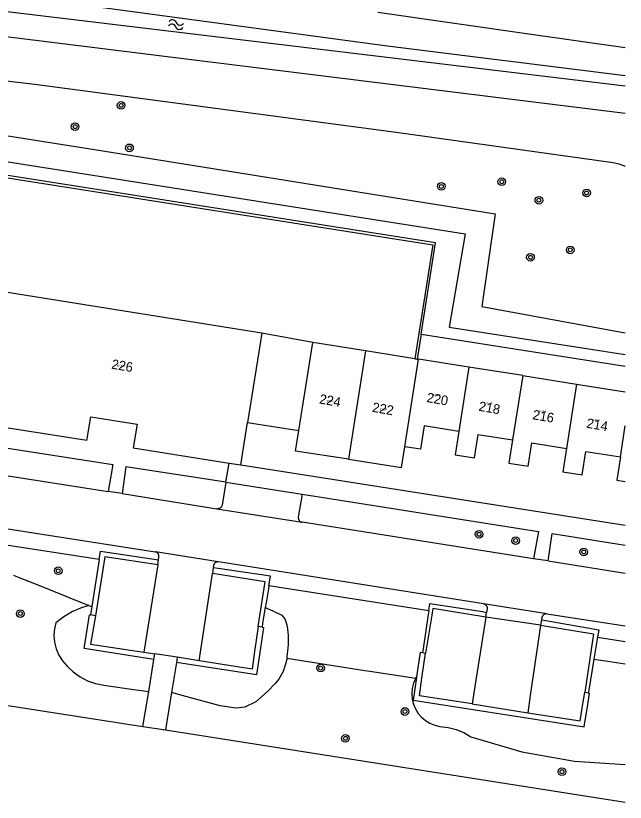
# Model space of a CAD drawing. Extents: x 131000 to 133013, y 393000 to 396501.
# Drawn here: x 132936.3 to 133000, y 394207.6 to 394289.9 of the extents above; entities that cross this region are included whole.
import ezdxf

# ---------------------------------------------------------------- set-up
doc = ezdxf.new("R2010")
doc.units = 0
for name, color, linetype in [('gg-anno-huisnummerreeks BGT', 7, 'Continuous'), ('gg-kntw-bovenkant insteek waterloop', 7, 'Continuous'), ('gt-symb-boom', 7, 'Continuous'), ('gt-symb-watersymbool', 7, 'Continuous'), ('gx-grn-maaiveld', 7, 'Continuous'), ('kenmerkpunt-x pandkandidaat', 7, 'Continuous')]:
    doc.layers.add(name, color=color, linetype=linetype)

# ---------------------------------------------------------------- blocks, each defined once
blk = doc.blocks.new('gt0-BOOM')
at = {"layer": 'gt-symb-boom'}
for radius in [0.4, 0.2]:
    blk.add_circle((0, 0), radius, dxfattribs=at)
blk = doc.blocks.new('gt0-WA')
at = {"layer": 'gt-symb-watersymbool'}
for centre, start, end in [((-0.323, 0.022), 28.07249, 151.92751), ((0.427, 0.422), 208.07248, 331.92751), ((-0.323, -0.428), 28.07249, 151.92751), ((0.427, -0.028), 208.07248, 331.92751)]:
    blk.add_arc(centre, 0.425, start, end, dxfattribs=at)

msp = doc.modelspace()

# ---------------------------------------------------------------- linework, layer by layer
at = {"layer": 'gg-kntw-bovenkant insteek waterloop'}
msp.add_line((132954.957, 394285.245), (133000, 394279.676), dxfattribs=at)
msp.add_lwpolyline([(132865.042, 394295.69), (132931.052, 394288.2), (132954.957, 394285.245)], dxfattribs=at)
at = {"layer": 'gx-grn-maaiveld'}
for p, q in [((132974.135, 394290.24), (132990.161, 394287.916)), ((132990.161, 394287.916), (133000, 394286.539)), ((132962.004, 394256.666), (132934.761, 394261.03)), ((132962.004, 394256.666), (132960.528, 394247.337)), ((132967.334, 394255.676), (132962.004, 394256.666)), ((132978.66, 394256.58), (132978.242, 394253.962)), ((132978.66, 394256.58), (133000, 394253.229)), ((132965.89, 394246.489), (132967.334, 394255.676)), ((132972.86, 394254.808), (132967.334, 394255.676)), ((132972.86, 394254.808), (132971.079, 394243.477)), ((132977.995, 394254.001), (132972.86, 394254.808)), ((132976.947, 394244.782), (132978.386, 394253.939)), ((132977.995, 394254.001), (132978.242, 394253.962)), ((132978.242, 394253.962), (132978.386, 394253.939)), ((132983.652, 394253.112), (132978.386, 394253.939)), ((132983.652, 394253.112), (132982.596, 394246.394)), ((132989.282, 394252.227), (132983.652, 394253.112)), ((132989.282, 394252.227), (132988.227, 394245.509)), ((132989.282, 394252.227), (132994.913, 394251.342)), ((132994.913, 394251.342), (132993.858, 394244.624)), ((132994.913, 394251.342), (133000, 394250.542)), ((132943.744, 394245.429), (132932.562, 394247.193)), ((132959.825, 394242.892), (132960.528, 394247.337)), ((132960.528, 394247.337), (132965.89, 394246.489)), ((132999.488, 394243.739), (133000, 394246.996)), ((132948.584, 394244.666), (132958.598, 394243.086)), ((132921.333, 394243.975), (132945.953, 394240.115)), ((132958.261, 394241.074), (132958.598, 394243.086)), ((132958.598, 394243.086), (132959.825, 394242.892)), ((132959.825, 394242.892), (133000, 394236.58)), ((132958.261, 394241.074), (132966.219, 394239.833)), ((132947.436, 394239.917), (132945.953, 394240.115)), ((132947.436, 394239.917), (132957.325, 394238.313)), ((132957.325, 394238.313), (132966.218, 394236.894)), ((132990.407, 394233.091), (132966.218, 394236.894)), ((132945.018, 394232.999), (132928.407, 394235.584)), ((132957.456, 394232.766), (132950.915, 394233.805)), ((132945.018, 394232.999), (132944.239, 394228.081)), ((132951.146, 394232.436), (132951.219, 394232.955)), ((132991.928, 394232.862), (132990.407, 394233.091)), ((132991.928, 394232.862), (133000, 394231.591)), ((132951.146, 394232.436), (132949.674, 394223.311)), ((132956.939, 394232.121), (132956.85, 394231.543)), ((132955.464, 394222.409), (132956.85, 394231.543)), ((132979.463, 394227.634), (132962.759, 394230.237)), ((132943.934, 394228.204), (132944.239, 394228.081)), ((132944.239, 394228.081), (132944.101, 394227.211)), ((132991.789, 394227.335), (132985.202, 394228.368)), ((132944.62, 394227.107), (132944.101, 394227.211)), ((132985.43, 394226.978), (132985.503, 394227.448)), ((132991.151, 394226.135), (132985.43, 394226.978)), ((132991.789, 394227.335), (133000, 394226.055)), ((132991.248, 394226.695), (132991.151, 394226.135)), ((132962.043, 394225.93), (132961.644, 394225.993)), ((132997.112, 394224.884), (133000, 394224.434)), ((132949.674, 394223.311), (132950.828, 394223.131)), ((132950.744, 394222.559), (132950.828, 394223.131)), ((132953.187, 394222.799), (132950.828, 394223.131)), ((132978.803, 394223.267), (132979.135, 394223.21)), ((132950.196, 394219.205), (132950.744, 394222.559)), ((132953.086, 394222.236), (132952.582, 394219.096)), ((132953.187, 394222.799), (132953.086, 394222.236)), ((132955.464, 394222.409), (132953.187, 394222.799)), ((132949.6, 394215.556), (132950.196, 394219.205)), ((132952.582, 394219.096), (132951.954, 394215.182)), ((132996.139, 394219.029), (132995.768, 394219.1)), ((132984.007, 394217.898), (132989.803, 394216.99)), ((132949.6, 394215.556), (132951.954, 394215.182)), ((132951.954, 394215.182), (133000, 394207.624))]:
    msp.add_line(p, q, dxfattribs=at)
for points in [[(132563.252, 394335.576), (132634.92, 394325.838), (132683.622, 394318.722), (132706.954, 394316.145), (132742.446, 394311.692), (132753.02, 394310.71), (132769.695, 394309.058), (132798.907, 394306.05), (132823.627, 394303.504), (132866, 394299.472), (132901.078, 394295.792), (132921.869, 394293.453), (132941.871, 394290.807), (132944.633, 394290.807), (132974.88, 394286.738), (133000, 394283.613)], [(133000, 394282.474), (132960.622, 394287.226), (132910.445, 394293.282), (132866.171, 394298.212), (132823.252, 394302.225), (132768.459, 394307.349), (132738.015, 394310.772), (132700.179, 394315.42), (132683.765, 394317.116), (132652.49, 394321.605), (132605.121, 394328.229), (132563.022, 394334.117)], [(132907.817, 394286.254), (132938.296, 394282.703), (132976.053, 394277.688), (132998.743, 394274.511), (132999.344, 394274.359), (132999.927, 394274.151), (133000, 394274.117)], [(132903.425, 394279.625), (132908.338, 394281.596), (132944.547, 394275.881), (132986.404, 394269.158), (132985.005, 394259.451), (133000, 394256.685)], [(132903.425, 394279.625), (132983.265, 394267.042), (132981.587, 394257.301), (133000, 394254.425)], [(132978.66, 394256.58), (132980.18, 394266.103), (132903.345, 394278.195), (132901.816, 394268.647)], [(132901.697, 394266.325), (132903.552, 394277.909), (132979.894, 394265.895), (132977.995, 394254.001)], [(132943.744, 394245.429), (132944.136, 394247.918), (132948.977, 394247.155), (132948.584, 394244.666)], [(132921.333, 394243.975), (132921.792, 394246.778), (132946.439, 394242.952), (132945.953, 394240.115)], [(132982.596, 394246.394), (132978.97, 394246.964), (132978.587, 394244.524), (132976.947, 394244.782)], [(132971.079, 394243.477), (132965.553, 394244.345), (132965.89, 394246.489)], [(132982.596, 394246.394), (132982.212, 394243.954), (132984.228, 394243.637), (132984.611, 394246.078), (132988.227, 394245.509)], [(132988.227, 394245.509), (132987.843, 394243.069), (132989.859, 394242.753), (132990.242, 394245.193), (132993.858, 394244.624)], [(132971.079, 394243.477), (132976.605, 394242.608), (132976.947, 394244.782)], [(132993.858, 394244.624), (132993.474, 394242.184), (132995.489, 394241.868), (132995.873, 394244.308), (132999.488, 394243.739)], [(132999.488, 394243.739), (132999.105, 394241.299), (133000, 394241.159)], [(132958.261, 394241.074), (132947.82, 394242.708), (132947.436, 394239.917)], [(132958.261, 394241.074), (132957.873, 394238.677), (132957.859, 394238.635), (132957.841, 394238.593), (132957.819, 394238.554), (132957.794, 394238.516), (132957.766, 394238.481), (132957.734, 394238.448), (132957.701, 394238.419), (132957.664, 394238.392), (132957.626, 394238.369), (132957.586, 394238.35), (132957.544, 394238.334), (132957.502, 394238.322), (132957.458, 394238.314), (132957.414, 394238.31), (132957.369, 394238.309), (132957.325, 394238.313)], [(132966.219, 394239.833), (132965.831, 394237.427), (132965.829, 394237.385), (132965.83, 394237.344), (132965.834, 394237.302), (132965.842, 394237.261), (132965.853, 394237.221), (132965.868, 394237.182), (132965.886, 394237.144), (132965.907, 394237.108), (132965.932, 394237.073), (132965.96, 394237.04), (132965.991, 394237.01), (132966.024, 394236.983), (132966.059, 394236.958), (132966.097, 394236.937), (132966.136, 394236.919), (132966.176, 394236.905), (132966.218, 394236.894)], [(132966.219, 394239.833), (132990.949, 394235.916), (132990.407, 394233.091)], [(132923.142, 394238.13), (132923.191, 394238.122), (132950.872, 394233.813), (132950.915, 394233.805)], [(132991.928, 394232.862), (132992.349, 394235.72), (133000, 394234.52)], [(132945.018, 394232.999), (132945.155, 394233.863), (132951.219, 394232.955)], [(132951.219, 394232.955), (132951.263, 394233.266), (132951.268, 394233.305), (132951.27, 394233.345), (132951.268, 394233.385), (132951.263, 394233.425), (132951.255, 394233.463), (132951.243, 394233.501), (132951.229, 394233.538), (132951.211, 394233.574), (132951.19, 394233.608), (132951.167, 394233.64), (132951.138, 394233.673), (132951.107, 394233.703), (132951.072, 394233.73), (132951.036, 394233.754), (132950.997, 394233.775), (132950.957, 394233.791), (132950.915, 394233.805)], [(132951.146, 394232.436), (132945.596, 394233.267), (132944.62, 394227.107)], [(132957.456, 394232.766), (132957.419, 394232.766), (132957.381, 394232.764), (132957.343, 394232.758), (132957.307, 394232.75), (132957.271, 394232.738), (132957.236, 394232.724), (132957.202, 394232.706), (132957.17, 394232.686), (132957.14, 394232.664), (132957.111, 394232.638), (132957.085, 394232.611), (132957.061, 394232.582), (132957.04, 394232.55), (132957.022, 394232.517), (132957.006, 394232.483), (132956.993, 394232.447), (132956.984, 394232.41), (132956.977, 394232.373), (132956.939, 394232.121)], [(132985.202, 394228.368), (132957.494, 394232.761), (132957.456, 394232.766)], [(132962.759, 394230.237), (132962.938, 394231.278), (132957.446, 394232.064), (132956.939, 394232.121)], [(132936.069, 394231.377), (132937.087, 394230.966), (132937.51, 394230.795), (132937.606, 394230.757), (132937.825, 394230.668), (132938.264, 394230.491), (132941.527, 394229.175), (132941.94, 394229.008), (132943.934, 394228.204)], [(132961.644, 394225.993), (132962.264, 394229.995), (132962.369, 394230.67), (132956.85, 394231.543)], [(132962.759, 394230.237), (132962.705, 394229.924), (132962.458, 394228.49), (132962.373, 394227.996)], [(132867.486, 394228), (132885.897, 394225.153), (132912.862, 394221.257), (132949.6, 394215.556)], [(132943.934, 394228.204), (132943.082, 394227.925), (132942.261, 394227.562), (132942.252, 394227.557), (132942.246, 394227.554), (132941.336, 394227.026), (132940.494, 394226.396), (132940.347, 394225.747), (132940.297, 394225.083), (132940.355, 394224.368), (132940.526, 394223.672), (132940.806, 394223.011), (132941.189, 394222.404), (132941.663, 394221.866), (132942.298, 394221.247), (132943.017, 394220.726), (132943.803, 394220.316), (132944.641, 394220.025), (132945.512, 394219.859), (132948.642, 394219.409), (132950.196, 394219.205)], [(132962.373, 394227.996), (132962.092, 394226.361), (132962.043, 394225.93)], [(132962.373, 394227.996), (132963.166, 394227.655), (132964.097, 394227.182), (132964.211, 394227.046), (132964.238, 394227.014), (132964.421, 394226.795), (132964.649, 394226.19), (132964.712, 394225.714), (132964.736, 394225.397), (132964.76, 394225.063), (132964.776, 394224.555), (132964.776, 394224.158), (132964.744, 394223.746), (132964.649, 394222.84), (132964.634, 394222.702)], [(132985.43, 394226.978), (132979.896, 394227.881), (132979.786, 394227.202), (132979.135, 394223.21)], [(132979.463, 394227.634), (132979.576, 394228.397), (132985.076, 394227.564), (132985.503, 394227.448)], [(132985.202, 394228.368), (132985.241, 394228.358), (132985.28, 394228.344), (132985.317, 394228.327), (132985.352, 394228.307), (132985.385, 394228.284), (132985.417, 394228.258), (132985.446, 394228.229), (132985.472, 394228.198), (132985.495, 394228.165), (132985.516, 394228.13), (132985.532, 394228.096), (132985.546, 394228.06), (132985.556, 394228.024), (132985.564, 394227.987), (132985.568, 394227.949), (132985.57, 394227.911), (132985.568, 394227.873), (132985.563, 394227.835), (132985.503, 394227.448)], [(132950.744, 394222.559), (132943.466, 394223.706), (132944.008, 394227.23), (132944.101, 394227.211)], [(132944.62, 394227.107), (132944.099, 394224.16), (132949.674, 394223.311)], [(132979.463, 394227.634), (132979.408, 394227.263), (132978.872, 394223.651), (132978.803, 394223.267)], [(132985.43, 394226.978), (132985.327, 394226.32), (132984.291, 394219.71), (132984.007, 394217.898)], [(132991.789, 394227.335), (132991.748, 394227.336), (132991.706, 394227.334), (132991.665, 394227.328), (132991.625, 394227.318), (132991.585, 394227.305), (132991.547, 394227.288), (132991.511, 394227.268), (132991.476, 394227.245), (132991.444, 394227.219), (132991.414, 394227.191), (132991.387, 394227.16), (132991.362, 394227.126), (132991.341, 394227.091), (132991.323, 394227.054), (132991.308, 394227.015), (132991.297, 394226.976), (132991.289, 394226.935), (132991.248, 394226.695)], [(132991.248, 394226.695), (132991.684, 394226.612), (132997.239, 394225.639), (132997.112, 394224.884)], [(132962.043, 394225.93), (132962.198, 394225.906), (132961.809, 394223.292), (132961.462, 394220.963), (132953.086, 394222.236)], [(132961.644, 394225.993), (132961.262, 394223.379), (132960.993, 394221.541), (132955.464, 394222.409)], [(132991.151, 394226.135), (132991.044, 394225.408), (132990.068, 394218.789), (132989.803, 394216.99)], [(132991.151, 394226.135), (132996.668, 394225.249), (132996.563, 394224.529), (132995.768, 394219.1)], [(132997.112, 394224.884), (132997.04, 394224.453), (132996.727, 394222.586)], [(132978.204, 394220.746), (132978.597, 394223.302), (132978.803, 394223.267)], [(132984.007, 394217.898), (132978.486, 394218.763), (132978.753, 394220.592), (132979.135, 394223.21)], [(132964.634, 394222.702), (132964.618, 394222.581), (132964.505, 394222.055), (132964.249, 394221.31), (132963.789, 394220.498), (132963.421, 394220.041), (132962.596, 394219.213), (132961.396, 394218.124), (132960.258, 394217.556), (132959.33, 394217.475), (132957.682, 394217.706), (132954.06, 394218.693), (132952.582, 394219.096)], [(132964.634, 394222.702), (132972.79, 394221.417), (132973.323, 394221.333), (132978.097, 394220.582)], [(132996.727, 394222.586), (132996.184, 394219.347), (132996.139, 394219.029)], [(132996.727, 394222.586), (132998.175, 394222.373), (133000, 394222.104)], [(132978.097, 394220.582), (132977.869, 394220.063), (132977.73, 394219.514), (132977.683, 394218.949), (132977.726, 394218.407), (132977.855, 394217.879), (132978.065, 394217.377), (132978.352, 394216.916), (132978.708, 394216.505), (132979.125, 394216.156), (132979.592, 394215.878), (132980.097, 394215.677), (132980.628, 394215.558), (132981.487, 394215.458), (132982.325, 394215.24), (132983.124, 394214.909), (132983.871, 394214.471), (132989.208, 394212.9), (132994.685, 394211.919), (133000, 394211.557)], [(132978.204, 394220.746), (132978.194, 394220.681), (132977.829, 394218.311), (132995.711, 394215.516), (132996.086, 394217.83), (132996.276, 394219.003), (132996.139, 394219.029)], [(132978.097, 394220.582), (132978.115, 394220.609), (132978.165, 394220.686), (132978.204, 394220.746)], [(132989.803, 394216.99), (132995.289, 394216.13), (132995.576, 394217.911), (132995.768, 394219.1)]]:
    msp.add_lwpolyline(points, dxfattribs=at)

# ---------------------------------------------------------------- block references
at = {"layer": 'gt-symb-boom'}
for p in [(132947.312, 394280.482), (132942.508, 394278.256), (132948.188, 394276.041), (132980.78, 394272.004), (132987.095, 394272.497), (132995.956, 394271.328), (132990.97, 394270.568), (132994.252, 394265.374), (132990.094, 394264.601), (132984.723, 394235.642), (132988.544, 394234.984), (132995.659, 394233.798), (132940.739, 394231.827), (132936.785, 394227.354), (132968.158, 394221.65), (132976.974, 394217.112), (132970.759, 394214.301), (132993.388, 394210.82)]:
    msp.add_blockref('gt0-BOOM', p, dxfattribs=at)
at = {"layer": 'gt-symb-watersymbool', "rotation": -7.352379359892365}
msp.add_blockref('gt0-WA', (132952.997, 394288.936), dxfattribs=at)

# ---------------------------------------------------------------- texts
at = {"layer": 'gg-anno-huisnummerreeks BGT'}
for s, p in [('226', (132946.252, 394252.97)), ('224', (132967.973, 394249.327)), ('220', (132979.188, 394249.481)), ('222', (132973.499, 394248.459)), ('218', (132984.627, 394248.567)), ('216', (132990.259, 394247.682)), ('214', (132995.89, 394246.797))]:
    msp.add_text(s, height=1, rotation=350, dxfattribs=at).set_placement(p)
at = {"layer": 'kenmerkpunt-x pandkandidaat'}
for p in [(132946.912, 394253.123), (132979.929, 394250.097), (132968.836, 394249.477), (132985.376, 394249.241), (132974.362, 394248.608), (132991.007, 394248.356), (132996.638, 394247.471)]:
    msp.add_text('PNDK', height=0.2, dxfattribs=at).set_placement(p)

doc.saveas('drawing.dxf')
